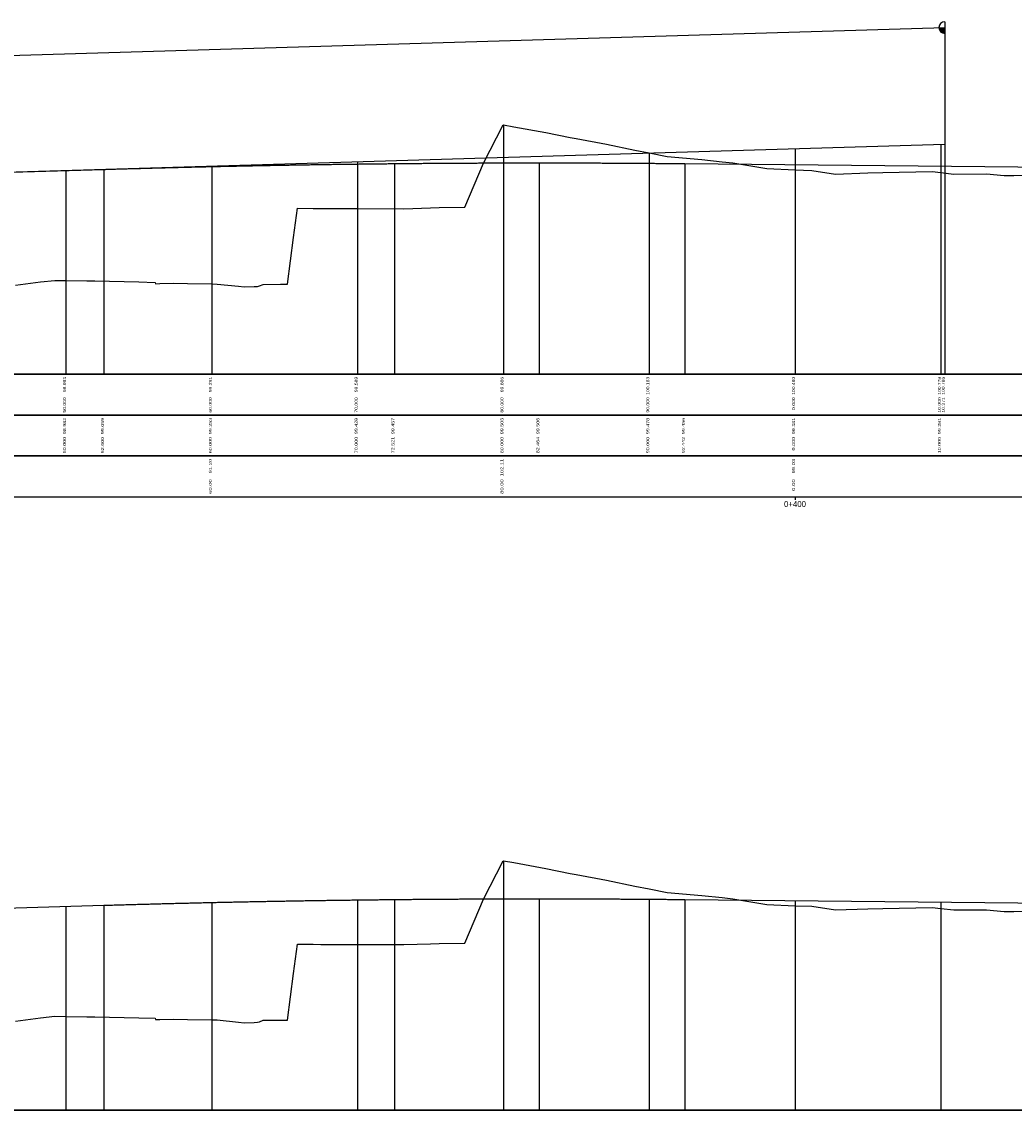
# Model space of a CAD drawing. Header units: metres. Extents: x 3458045 to 3462392, y 5482308 to 5484762.
# Tile 325 of 458: x 3460350 to 3460418, y 5484230 to 5484305. Entities that reach past the tile are written whole.
import ezdxf
from ezdxf.enums import TextEntityAlignment as Align

# ---------------------------------------------------------------- set-up
doc = ezdxf.new("R2010")
doc.units = ezdxf.units.M
doc.layers.get('0').update_dxf_attribs({"linetype": 'CONTINUOUS'})
doc.styles.add('TS001', font='Card001.shx', dxfattribs={"height": 0.2})

msp = doc.modelspace()

# ---------------------------------------------------------------- hatches: boundary and pattern name
at = {"linetype": 'Continuous'}
msp.add_hatch(color=2, dxfattribs=at).paths.add_polyline_path([(3460413.3287, 5484303.8237), (3460413.3242, 5484303.8237), (3460413.3197, 5484303.8238), (3460413.3152, 5484303.8239), (3460413.3108, 5484303.8241), (3460413.3063, 5484303.8243), (3460413.3018, 5484303.8246), (3460413.2974, 5484303.8249), (3460413.2929, 5484303.8253), (3460413.2885, 5484303.8257), (3460413.284, 5484303.8262), (3460413.2796, 5484303.8267), (3460413.2752, 5484303.8273), (3460413.2707, 5484303.8279), (3460413.2663, 5484303.8286), (3460413.2619, 5484303.8293), (3460413.2575, 5484303.8301), (3460413.2531, 5484303.8309), (3460413.2487, 5484303.8318), (3460413.2443, 5484303.8327), (3460413.24, 5484303.8337), (3460413.2356, 5484303.8347), (3460413.2313, 5484303.8358), (3460413.2269, 5484303.8369), (3460413.2226, 5484303.838), (3460413.2183, 5484303.8392), (3460413.214, 5484303.8405), (3460413.2097, 5484303.8418), (3460413.2055, 5484303.8432), (3460413.2012, 5484303.8446), (3460413.197, 5484303.846), (3460413.1928, 5484303.8475), (3460413.1886, 5484303.849), (3460413.1844, 5484303.8506), (3460413.1802, 5484303.8523), (3460413.1761, 5484303.854), (3460413.172, 5484303.8557), (3460413.1679, 5484303.8575), (3460413.1638, 5484303.8593), (3460413.1597, 5484303.8611), (3460413.1557, 5484303.8631), (3460413.1517, 5484303.865), (3460413.1477, 5484303.867), (3460413.1437, 5484303.8691), (3460413.1397, 5484303.8712), (3460413.1358, 5484303.8733), (3460413.1319, 5484303.8755), (3460413.128, 5484303.8777), (3460413.1242, 5484303.8799), (3460413.1203, 5484303.8823), (3460413.1165, 5484303.8846), (3460413.1127, 5484303.887), (3460413.109, 5484303.8894), (3460413.1053, 5484303.8919), (3460413.1016, 5484303.8944), (3460413.0979, 5484303.897), (3460413.0943, 5484303.8996), (3460413.0907, 5484303.9022), (3460413.0871, 5484303.9049), (3460413.0835, 5484303.9076), (3460413.08, 5484303.9104), (3460413.0765, 5484303.9132), (3460413.0731, 5484303.916), (3460413.0696, 5484303.9189), (3460413.0663, 5484303.9218), (3460413.0629, 5484303.9248), (3460413.0596, 5484303.9278), (3460413.0563, 5484303.9308), (3460413.053, 5484303.9339), (3460413.0498, 5484303.937), (3460413.0466, 5484303.9401), (3460413.0435, 5484303.9433), (3460413.0403, 5484303.9465), (3460413.0373, 5484303.9497), (3460413.0342, 5484303.953), (3460413.0312, 5484303.9563), (3460413.0282, 5484303.9596), (3460413.0253, 5484303.963), (3460413.0224, 5484303.9664), (3460413.0195, 5484303.9699), (3460413.0167, 5484303.9733), (3460413.0139, 5484303.9768), (3460413.0112, 5484303.9804), (3460413.0085, 5484303.9839), (3460413.0058, 5484303.9875), (3460413.0032, 5484303.9912), (3460413.0006, 5484303.9948), (3460412.9981, 5484303.9985), (3460412.9956, 5484304.0022), (3460412.9931, 5484304.0059), (3460412.9907, 5484304.0097), (3460412.9884, 5484304.0135), (3460412.986, 5484304.0173), (3460412.9837, 5484304.0212), (3460412.9815, 5484304.025), (3460412.9793, 5484304.0289), (3460412.9771, 5484304.0328), (3460412.975, 5484304.0368), (3460412.973, 5484304.0407), (3460412.9709, 5484304.0447), (3460412.969, 5484304.0487), (3460412.967, 5484304.0528), (3460412.9651, 5484304.0568), (3460412.9633, 5484304.0609), (3460412.9615, 5484304.065), (3460412.9597, 5484304.0691), (3460412.958, 5484304.0732), (3460412.9564, 5484304.0774), (3460412.9548, 5484304.0816), (3460412.9532, 5484304.0858), (3460412.9517, 5484304.09), (3460412.9502, 5484304.0942), (3460412.9488, 5484304.0984), (3460412.9474, 5484304.1027), (3460412.9461, 5484304.1069), (3460412.9448, 5484304.1112), (3460412.9436, 5484304.1155), (3460412.9424, 5484304.1198), (3460412.9412, 5484304.1242), (3460412.9402, 5484304.1285), (3460412.9391, 5484304.1329), (3460412.9381, 5484304.1372), (3460412.9372, 5484304.1416), (3460412.9363, 5484304.146), (3460412.9354, 5484304.1504), (3460412.9346, 5484304.1548), (3460412.9339, 5484304.1592), (3460412.9332, 5484304.1636), (3460412.9326, 5484304.168), (3460412.932, 5484304.1724), (3460412.9314, 5484304.1769), (3460412.9309, 5484304.1813), (3460412.9305, 5484304.1858), (3460412.9301, 5484304.1902), (3460412.9297, 5484304.1947), (3460412.9294, 5484304.1992), (3460412.9292, 5484304.2036), (3460412.929, 5484304.2081), (3460412.9288, 5484304.2118), (3460413.3287, 5484304.2237)])

# ---------------------------------------------------------------- linework, layer by layer
at = {"color": 2}
for p, q in [((3460413.3287, 5484304.6237), (3460413.3287, 5484296.2237)), ((3460238.7104, 5484299.0293), (3460413.3287, 5484304.2237)), ((3459994.0579, 5484280.4377), (3460844.0579, 5484280.4377)), ((3460844.0579, 5484280.4377), (3459994.0579, 5484280.4377)), ((3459994.0579, 5484277.6377), (3460844.0579, 5484277.6377)), ((3460844.0579, 5484277.6377), (3459994.0579, 5484277.6377)), ((3459994.0579, 5484274.8377), (3460844.0579, 5484274.8377)), ((3460844.0579, 5484274.8377), (3459994.0579, 5484274.8377)), ((3459994.0579, 5484272.0377), (3460844.0579, 5484272.0377)), ((3460403.0579, 5484272.0377), (3460403.0579, 5484271.8177)), ((3459994.0579, 5484229.9525), (3460844.0579, 5484229.9525)), ((3460844.0579, 5484229.9525), (3459994.0579, 5484229.9525))]:
    msp.add_line(p, q, dxfattribs=at)
for p, q in [((3460383.0579, 5484297.5523), (3460383.0579, 5484280.4377)), ((3460393.0579, 5484295.6207), (3460393.0579, 5484280.4377)), ((3460403.0579, 5484295.9182), (3460403.0579, 5484280.4377)), ((3460413.0579, 5484296.2157), (3460413.0579, 5484280.4377)), ((3460413.3287, 5484296.2237), (3460413.3287, 5484280.4377)), ((3460373.0579, 5484295.0258), (3460373.0579, 5484280.4377)), ((3460375.5786, 5484294.8945), (3460375.5786, 5484280.4377)), ((3460385.5214, 5484294.944), (3460385.5214, 5484280.4377)), ((3460395.4997, 5484294.8941), (3460395.4997, 5484280.4377)), ((3460353.0579, 5484294.4308), (3460353.0579, 5484280.4377)), ((3460355.6575, 5484294.4971), (3460355.6575, 5484280.4377)), ((3460363.0579, 5484294.7283), (3460363.0579, 5484280.4377)), ((3460383.0579, 5484247.067), (3460383.0579, 5484229.9525)), ((3460355.6575, 5484244.0118), (3460355.6575, 5484229.9525)), ((3460363.0579, 5484244.2059), (3460363.0579, 5484229.9525)), ((3460373.0579, 5484244.3809), (3460373.0579, 5484229.9525)), ((3460375.5786, 5484244.4092), (3460375.5786, 5484229.9525)), ((3460385.5214, 5484244.4587), (3460385.5214, 5484229.9525)), ((3460393.0579, 5484244.4302), (3460393.0579, 5484229.9525)), ((3460395.4997, 5484244.4088), (3460395.4997, 5484229.9525)), ((3460403.0579, 5484244.3332), (3460403.0579, 5484229.9525)), ((3460413.0579, 5484244.2332), (3460413.0579, 5484229.9525)), ((3460353.0579, 5484243.934), (3460353.0579, 5484229.9525))]:
    msp.add_line(p, q)
at = {"color": 39, "flags": 128}
for points in [[(3460349.606, 5484286.5575), (3460351.3031, 5484286.7727), (3460352.2985, 5484286.8819), (3460353.0579, 5484286.8717), (3460354.4897, 5484286.8525), (3460355.0464, 5484286.8455), (3460358.0579, 5484286.7731), (3460359.1772, 5484286.7458), (3460359.2049, 5484286.6567), (3460359.485, 5484286.6641), (3460360.4461, 5484286.6895), (3460361.3835, 5484286.6699), (3460363.0579, 5484286.6373), (3460363.4269, 5484286.6301), (3460364.9008, 5484286.4817), (3460365.2849, 5484286.4398), (3460365.9545, 5484286.4617), (3460366.194, 5484286.4697), (3460366.3227, 5484286.5031), (3460366.5914, 5484286.606), (3460367.7771, 5484286.6225), (3460368.0579, 5484286.625), (3460368.2437, 5484286.6267), (3460368.6652, 5484289.816), (3460368.9455, 5484291.8281), (3460370.0136, 5484291.8218), (3460370.5444, 5484291.817), (3460372.0925, 5484291.8148), (3460373.0579, 5484291.8109), (3460376.2376, 5484291.7978), (3460378.0579, 5484291.8561), (3460378.6572, 5484291.8753), (3460380.415, 5484291.8993), (3460381.6894, 5484294.9187), (3460383.0504, 5484297.5536), (3460383.0579, 5484297.5523), (3460383.7685, 5484297.427), (3460385.9707, 5484297.0238), (3460387.6486, 5484296.6873), (3460388.0579, 5484296.6097), (3460390.1258, 5484296.2173), (3460392.082, 5484295.8139), (3460393.0579, 5484295.6216), (3460394.298, 5484295.3772), (3460396.662, 5484295.1652), (3460398.0579, 5484295.0244), (3460398.7935, 5484294.9502), (3460401.1226, 5484294.5471), (3460403.0579, 5484294.4709), (3460404.2045, 5484294.4258), (3460405.8384, 5484294.1746), (3460408.0579, 5484294.252), (3460409.0764, 5484294.2875), (3460412.4762, 5484294.3481), (3460413.0579, 5484294.281), (3460413.9518, 5484294.1778), (3460416.1881, 5484294.1935), (3460417.3989, 5484294.0761), (3460418.0579, 5484294.0799), (3460419.7096, 5484294.0893)], [(3460349.606, 5484236.0722), (3460351.3031, 5484236.2874), (3460352.2985, 5484236.3966), (3460353.0579, 5484236.3865), (3460354.4897, 5484236.3672), (3460355.0464, 5484236.3603), (3460358.0579, 5484236.2878), (3460359.1772, 5484236.2605), (3460359.2049, 5484236.1714), (3460359.485, 5484236.1788), (3460360.4461, 5484236.2043), (3460361.3835, 5484236.1846), (3460363.0579, 5484236.152), (3460363.4269, 5484236.1448), (3460364.9008, 5484235.9964), (3460365.2849, 5484235.9545), (3460365.9545, 5484235.9764), (3460366.194, 5484235.9844), (3460366.3227, 5484236.0179), (3460366.5914, 5484236.1207), (3460367.7771, 5484236.1372), (3460368.0579, 5484236.1397), (3460368.2437, 5484236.1414), (3460368.6652, 5484239.3308), (3460368.9455, 5484241.3428), (3460370.0136, 5484241.3366), (3460370.5444, 5484241.3317), (3460372.0925, 5484241.3295), (3460373.0579, 5484241.3256), (3460376.2376, 5484241.3125), (3460378.0579, 5484241.3708), (3460378.6572, 5484241.3901), (3460380.415, 5484241.4141), (3460381.6894, 5484244.4335), (3460383.0504, 5484247.0683), (3460383.0579, 5484247.067), (3460383.7685, 5484246.9417), (3460385.9707, 5484246.5385), (3460387.6486, 5484246.2021), (3460388.0579, 5484246.1244), (3460390.1258, 5484245.732), (3460392.082, 5484245.3286), (3460393.0579, 5484245.1363), (3460394.298, 5484244.8919), (3460396.662, 5484244.6799), (3460398.0579, 5484244.5391), (3460398.7935, 5484244.4649), (3460401.1226, 5484244.0618), (3460403.0579, 5484243.9856), (3460404.2045, 5484243.9405), (3460405.8384, 5484243.6893), (3460408.0579, 5484243.7667), (3460409.0764, 5484243.8022), (3460412.4762, 5484243.8628), (3460413.0579, 5484243.7957), (3460413.9518, 5484243.6925), (3460416.1881, 5484243.7082), (3460417.3989, 5484243.5909), (3460418.0579, 5484243.5946), (3460419.7096, 5484243.604)]]:
    msp.add_lwpolyline(points, dxfattribs=at)
at = {"color": 80, "flags": 128}
msp.add_lwpolyline([(3460263.6796, 5484291.7721), (3460413.3287, 5484296.2237)], dxfattribs=at)
at = {"color": 18, "true_color": 0x000000, "flags": 128}
msp.add_lwpolyline([(3460339.7757, 5484294.0218), (3460355.6575, 5484294.4971), (3460355.7575, 5484294.5001), (3460355.8575, 5484294.5031), (3460355.9575, 5484294.506), (3460356.0575, 5484294.509), (3460356.1575, 5484294.5119), (3460356.2575, 5484294.5149), (3460356.3575, 5484294.5178), (3460356.4575, 5484294.5207), (3460356.5575, 5484294.5236), (3460356.6575, 5484294.5265), (3460356.7575, 5484294.5294), (3460356.8575, 5484294.5323), (3460356.9575, 5484294.5352), (3460357.0575, 5484294.538), (3460357.1575, 5484294.5409), (3460357.2575, 5484294.5437), (3460357.3575, 5484294.5465), (3460357.4575, 5484294.5493), (3460357.5575, 5484294.5522), (3460357.6575, 5484294.5549), (3460357.7575, 5484294.5577), (3460357.8575, 5484294.5605), (3460357.9575, 5484294.5633), (3460358.0575, 5484294.566), (3460358.1575, 5484294.5688), (3460358.2575, 5484294.5715), (3460358.3575, 5484294.5743), (3460358.4575, 5484294.577), (3460358.5575, 5484294.5797), (3460358.6575, 5484294.5824), (3460358.7575, 5484294.5851), (3460358.8575, 5484294.5877), (3460358.9575, 5484294.5904), (3460359.0575, 5484294.5931), (3460359.1575, 5484294.5957), (3460359.2575, 5484294.5983), (3460359.3575, 5484294.601), (3460359.4575, 5484294.6036), (3460359.5575, 5484294.6062), (3460359.6575, 5484294.6088), (3460359.7575, 5484294.6114), (3460359.8575, 5484294.614), (3460359.9575, 5484294.6165), (3460360.0575, 5484294.6191), (3460360.1575, 5484294.6216), (3460360.2575, 5484294.6242), (3460360.3575, 5484294.6267), (3460360.4575, 5484294.6292), (3460360.5575, 5484294.6317), (3460360.6575, 5484294.6342), (3460360.7575, 5484294.6367), (3460360.8575, 5484294.6392), (3460360.9575, 5484294.6416), (3460361.0575, 5484294.6441), (3460361.1575, 5484294.6465), (3460361.2575, 5484294.649), (3460361.3575, 5484294.6514), (3460361.4575, 5484294.6538), (3460361.5575, 5484294.6562), (3460361.6575, 5484294.6586), (3460361.7575, 5484294.661), (3460361.8575, 5484294.6634), (3460361.9575, 5484294.6658), (3460362.0575, 5484294.6681), (3460362.1575, 5484294.6705), (3460362.2575, 5484294.6728), (3460362.3575, 5484294.6751), (3460362.4575, 5484294.6774), (3460362.5575, 5484294.6797), (3460362.6575, 5484294.682), (3460362.7575, 5484294.6843), (3460362.8575, 5484294.6866), (3460362.9575, 5484294.6889), (3460363.0575, 5484294.6911), (3460363.1575, 5484294.6934), (3460363.2575, 5484294.6956), (3460363.3575, 5484294.6978), (3460363.4575, 5484294.7001), (3460363.5575, 5484294.7023), (3460363.6575, 5484294.7045), (3460363.7575, 5484294.7066), (3460363.8575, 5484294.7088), (3460363.9575, 5484294.711), (3460364.0575, 5484294.7131), (3460364.1575, 5484294.7153), (3460364.2575, 5484294.7174), (3460364.3575, 5484294.7195), (3460364.4575, 5484294.7217), (3460364.5575, 5484294.7238), (3460364.6575, 5484294.7259), (3460364.7575, 5484294.728), (3460364.8575, 5484294.73), (3460364.9575, 5484294.7321), (3460365.0575, 5484294.7342), (3460365.1575, 5484294.7362), (3460365.2575, 5484294.7382), (3460365.3575, 5484294.7403), (3460365.4575, 5484294.7423), (3460365.5575, 5484294.7443), (3460365.6575, 5484294.7463), (3460365.7575, 5484294.7483), (3460365.8575, 5484294.7502), (3460365.9575, 5484294.7522), (3460366.0575, 5484294.7542), (3460366.1575, 5484294.7561), (3460366.2575, 5484294.758), (3460366.3575, 5484294.76), (3460366.4575, 5484294.7619), (3460366.5575, 5484294.7638), (3460366.6575, 5484294.7657), (3460366.7575, 5484294.7676), (3460366.8575, 5484294.7694), (3460366.9575, 5484294.7713), (3460367.0575, 5484294.7732), (3460367.1575, 5484294.775), (3460367.2575, 5484294.7768), (3460367.3575, 5484294.7787), (3460367.4575, 5484294.7805), (3460367.5575, 5484294.7823), (3460367.6575, 5484294.7841), (3460367.7575, 5484294.7859), (3460367.8575, 5484294.7876), (3460367.9575, 5484294.7894), (3460368.0575, 5484294.7912), (3460368.1575, 5484294.7929), (3460368.2575, 5484294.7946), (3460368.3575, 5484294.7964), (3460368.4575, 5484294.7981), (3460368.5575, 5484294.7998), (3460368.6575, 5484294.8015), (3460368.7575, 5484294.8032), (3460368.8575, 5484294.8048), (3460368.9575, 5484294.8065), (3460369.0575, 5484294.8082), (3460369.1575, 5484294.8098), (3460369.2575, 5484294.8114), (3460369.3575, 5484294.8131), (3460369.4575, 5484294.8147), (3460369.5575, 5484294.8163), (3460369.6575, 5484294.8179), (3460369.7575, 5484294.8195), (3460369.8575, 5484294.821), (3460369.9575, 5484294.8226), (3460370.0575, 5484294.8242), (3460370.1575, 5484294.8257), (3460370.2575, 5484294.8272), (3460370.3575, 5484294.8288), (3460370.4575, 5484294.8303), (3460370.5575, 5484294.8318), (3460370.6575, 5484294.8333), (3460370.7575, 5484294.8348), (3460370.8575, 5484294.8362), (3460370.9575, 5484294.8377), (3460371.0575, 5484294.8392), (3460371.1575, 5484294.8406), (3460371.2575, 5484294.842), (3460371.3575, 5484294.8435), (3460371.4575, 5484294.8449), (3460371.5575, 5484294.8463), (3460371.6575, 5484294.8477), (3460371.7575, 5484294.8491), (3460371.8575, 5484294.8504), (3460371.9575, 5484294.8518), (3460372.0575, 5484294.8532), (3460372.1575, 5484294.8545), (3460372.2575, 5484294.8558), (3460372.3575, 5484294.8572), (3460372.4575, 5484294.8585), (3460372.5575, 5484294.8598), (3460372.6575, 5484294.8611), (3460372.7575, 5484294.8624), (3460372.8575, 5484294.8636), (3460372.9575, 5484294.8649), (3460373.0575, 5484294.8661), (3460373.1575, 5484294.8674), (3460373.2575, 5484294.8686), (3460373.3575, 5484294.8699), (3460373.4575, 5484294.8711), (3460373.5575, 5484294.8723), (3460373.6575, 5484294.8735), (3460373.7575, 5484294.8746), (3460373.8575, 5484294.8758), (3460373.9575, 5484294.877), (3460374.0575, 5484294.8781), (3460374.1575, 5484294.8793), (3460374.2575, 5484294.8804), (3460374.3575, 5484294.8815), (3460374.4575, 5484294.8827), (3460374.5575, 5484294.8838), (3460374.6575, 5484294.8849), (3460374.7575, 5484294.8859), (3460374.8575, 5484294.887), (3460374.9575, 5484294.8881), (3460375.0575, 5484294.8891), (3460375.1575, 5484294.8902), (3460375.2575, 5484294.8912), (3460375.3575, 5484294.8922), (3460375.4575, 5484294.8932), (3460375.5575, 5484294.8942), (3460375.6575, 5484294.8952), (3460375.7575, 5484294.8962), (3460375.8575, 5484294.8972), (3460375.9575, 5484294.8982), (3460376.0575, 5484294.8991), (3460376.1575, 5484294.9001), (3460376.2575, 5484294.901), (3460376.3575, 5484294.9019), (3460376.4575, 5484294.9028), (3460376.5575, 5484294.9037), (3460376.6575, 5484294.9046), (3460376.7575, 5484294.9055), (3460376.8575, 5484294.9064), (3460376.9575, 5484294.9072), (3460377.0575, 5484294.9081), (3460377.1575, 5484294.9089), (3460377.2575, 5484294.9098), (3460377.3575, 5484294.9106), (3460377.4575, 5484294.9114), (3460377.5575, 5484294.9122), (3460377.6575, 5484294.913), (3460377.7575, 5484294.9138), (3460377.8575, 5484294.9146), (3460377.9575, 5484294.9153), (3460378.0575, 5484294.9161), (3460378.1575, 5484294.9168), (3460378.2575, 5484294.9176), (3460378.3575, 5484294.9183), (3460378.4575, 5484294.919), (3460378.5575, 5484294.9197), (3460378.6575, 5484294.9204), (3460378.7575, 5484294.9211), (3460378.8575, 5484294.9217), (3460378.9575, 5484294.9224), (3460379.0575, 5484294.9231), (3460379.1575, 5484294.9237), (3460379.2575, 5484294.9243), (3460379.3575, 5484294.925), (3460379.4575, 5484294.9256), (3460379.5575, 5484294.9262), (3460379.6575, 5484294.9268), (3460379.7575, 5484294.9273), (3460379.8575, 5484294.9279), (3460379.9575, 5484294.9285), (3460380.0575, 5484294.929), (3460380.1575, 5484294.9296), (3460380.2575, 5484294.9301), (3460380.3575, 5484294.9306), (3460380.4575, 5484294.9311), (3460380.5575, 5484294.9316), (3460380.6575, 5484294.9321), (3460380.7575, 5484294.9326), (3460380.8575, 5484294.9331), (3460380.9575, 5484294.9336), (3460381.0575, 5484294.934), (3460381.1575, 5484294.9344), (3460381.2575, 5484294.9349), (3460381.3575, 5484294.9353), (3460381.4575, 5484294.9357), (3460381.5575, 5484294.9361), (3460381.6575, 5484294.9365), (3460381.7575, 5484294.9369), (3460381.8575, 5484294.9373), (3460381.9575, 5484294.9376), (3460382.0575, 5484294.938), (3460382.1575, 5484294.9383), (3460382.2575, 5484294.9387), (3460382.3575, 5484294.939), (3460382.4575, 5484294.9393), (3460382.5575, 5484294.9396), (3460382.6575, 5484294.9399), (3460382.7575, 5484294.9402), (3460382.8575, 5484294.9404), (3460382.9575, 5484294.9407), (3460383.0575, 5484294.9409), (3460383.1575, 5484294.9412), (3460383.2575, 5484294.9414), (3460383.3575, 5484294.9416), (3460383.4575, 5484294.9419), (3460383.5575, 5484294.9421), (3460383.6575, 5484294.9423), (3460383.7575, 5484294.9424), (3460383.8575, 5484294.9426), (3460383.9575, 5484294.9428), (3460384.0575, 5484294.9429), (3460384.1575, 5484294.9431), (3460384.2575, 5484294.9432), (3460384.3575, 5484294.9433), (3460384.4575, 5484294.9434), (3460384.5575, 5484294.9435), (3460384.6575, 5484294.9436), (3460384.7575, 5484294.9437), (3460384.8575, 5484294.9438), (3460384.9575, 5484294.9438), (3460385.0575, 5484294.9439), (3460385.1575, 5484294.9439), (3460385.2575, 5484294.944), (3460385.3575, 5484294.944), (3460385.4575, 5484294.944), (3460385.5214, 5484294.944), (3460385.6214, 5484294.944), (3460385.7214, 5484294.944), (3460385.8214, 5484294.9439), (3460385.9214, 5484294.9439), (3460386.0214, 5484294.9439), (3460386.1214, 5484294.9438), (3460386.2214, 5484294.9437), (3460386.3214, 5484294.9437), (3460386.4214, 5484294.9436), (3460386.5214, 5484294.9435), (3460386.6214, 5484294.9434), (3460386.7214, 5484294.9433), (3460386.8214, 5484294.9431), (3460386.9214, 5484294.943), (3460387.0214, 5484294.9429), (3460387.1214, 5484294.9427), (3460387.2214, 5484294.9425), (3460387.3214, 5484294.9424), (3460387.4214, 5484294.9422), (3460387.5214, 5484294.942), (3460387.6214, 5484294.9418), (3460387.7214, 5484294.9416), (3460387.8214, 5484294.9413), (3460387.9214, 5484294.9411), (3460388.0214, 5484294.9409), (3460388.1214, 5484294.9406), (3460388.2214, 5484294.9403), (3460388.3214, 5484294.9401), (3460388.4214, 5484294.9398), (3460388.5214, 5484294.9395), (3460388.6214, 5484294.9392), (3460388.7214, 5484294.9389), (3460388.8214, 5484294.9385), (3460388.9214, 5484294.9382), (3460389.0214, 5484294.9379), (3460389.1214, 5484294.9375), (3460389.2214, 5484294.9371), (3460389.3214, 5484294.9368), (3460389.4214, 5484294.9364), (3460389.5214, 5484294.936), (3460389.6214, 5484294.9356), (3460389.7214, 5484294.9352), (3460389.8214, 5484294.9347), (3460389.9214, 5484294.9343), (3460390.0214, 5484294.9338), (3460390.1214, 5484294.9334), (3460390.2214, 5484294.9329), (3460390.3214, 5484294.9324), (3460390.4214, 5484294.932), (3460390.5214, 5484294.9315), (3460390.6214, 5484294.931), (3460390.7214, 5484294.9304), (3460390.8214, 5484294.9299), (3460390.9214, 5484294.9294), (3460391.0214, 5484294.9288), (3460391.1214, 5484294.9283), (3460391.2214, 5484294.9277), (3460391.3214, 5484294.9271), (3460391.4214, 5484294.9265), (3460391.5214, 5484294.926), (3460391.6214, 5484294.9253), (3460391.7214, 5484294.9247), (3460391.8214, 5484294.9241), (3460391.9214, 5484294.9235), (3460392.0214, 5484294.9228), (3460392.1214, 5484294.9222), (3460392.2214, 5484294.9215), (3460392.3214, 5484294.9208), (3460392.4214, 5484294.9201), (3460392.5214, 5484294.9194), (3460392.6214, 5484294.9187), (3460392.7214, 5484294.918), (3460392.8214, 5484294.9173), (3460392.9214, 5484294.9166), (3460393.0214, 5484294.9158), (3460393.1214, 5484294.915), (3460393.2214, 5484294.9143), (3460393.3214, 5484294.9135), (3460393.4214, 5484294.9127), (3460393.5214, 5484294.9119), (3460393.6214, 5484294.9111), (3460393.7214, 5484294.9103), (3460393.8214, 5484294.9095), (3460393.9214, 5484294.9086), (3460394.0214, 5484294.9078), (3460394.1214, 5484294.9069), (3460394.2214, 5484294.9061), (3460394.3214, 5484294.9052), (3460394.4214, 5484294.9043), (3460394.5214, 5484294.9034), (3460394.6214, 5484294.9025), (3460394.7214, 5484294.9016), (3460394.8214, 5484294.9007), (3460394.9214, 5484294.8997), (3460395.0214, 5484294.8988), (3460395.1214, 5484294.8978), (3460395.2214, 5484294.8968), (3460395.3214, 5484294.8959), (3460395.4214, 5484294.8949), (3460395.4997, 5484294.8941), (3460484.607, 5484294.003)], dxfattribs=at)
at = {"color": 1, "flags": 128}
msp.add_lwpolyline([(3460339.7757, 5484243.5365), (3460355.6575, 5484244.0118), (3460355.7575, 5484244.0148), (3460355.8575, 5484244.0178), (3460355.9575, 5484244.0207), (3460356.0575, 5484244.0237), (3460356.1575, 5484244.0267), (3460356.2575, 5484244.0296), (3460356.3575, 5484244.0325), (3460356.4575, 5484244.0354), (3460356.5575, 5484244.0383), (3460356.6575, 5484244.0412), (3460356.7575, 5484244.0441), (3460356.8575, 5484244.047), (3460356.9575, 5484244.0499), (3460357.0575, 5484244.0527), (3460357.1575, 5484244.0556), (3460357.2575, 5484244.0584), (3460357.3575, 5484244.0612), (3460357.4575, 5484244.0641), (3460357.5575, 5484244.0669), (3460357.6575, 5484244.0697), (3460357.7575, 5484244.0725), (3460357.8575, 5484244.0752), (3460357.9575, 5484244.078), (3460358.0575, 5484244.0808), (3460358.1575, 5484244.0835), (3460358.2575, 5484244.0862), (3460358.3575, 5484244.089), (3460358.4575, 5484244.0917), (3460358.5575, 5484244.0944), (3460358.6575, 5484244.0971), (3460358.7575, 5484244.0998), (3460358.8575, 5484244.1025), (3460358.9575, 5484244.1051), (3460359.0575, 5484244.1078), (3460359.1575, 5484244.1104), (3460359.2575, 5484244.1131), (3460359.3575, 5484244.1157), (3460359.4575, 5484244.1183), (3460359.5575, 5484244.1209), (3460359.6575, 5484244.1235), (3460359.7575, 5484244.1261), (3460359.8575, 5484244.1287), (3460359.9575, 5484244.1312), (3460360.0575, 5484244.1338), (3460360.1575, 5484244.1363), (3460360.2575, 5484244.1389), (3460360.3575, 5484244.1414), (3460360.4575, 5484244.1439), (3460360.5575, 5484244.1464), (3460360.6575, 5484244.1489), (3460360.7575, 5484244.1514), (3460360.8575, 5484244.1539), (3460360.9575, 5484244.1564), (3460361.0575, 5484244.1588), (3460361.1575, 5484244.1613), (3460361.2575, 5484244.1637), (3460361.3575, 5484244.1661), (3460361.4575, 5484244.1685), (3460361.5575, 5484244.1709), (3460361.6575, 5484244.1733), (3460361.7575, 5484244.1757), (3460361.8575, 5484244.1781), (3460361.9575, 5484244.1805), (3460362.0575, 5484244.1828), (3460362.1575, 5484244.1852), (3460362.2575, 5484244.1875), (3460362.3575, 5484244.1898), (3460362.4575, 5484244.1922), (3460362.5575, 5484244.1945), (3460362.6575, 5484244.1968), (3460362.7575, 5484244.199), (3460362.8575, 5484244.2013), (3460362.9575, 5484244.2036), (3460363.0575, 5484244.2058), (3460363.1575, 5484244.2081), (3460363.2575, 5484244.2103), (3460363.3575, 5484244.2126), (3460363.4575, 5484244.2148), (3460363.5575, 5484244.217), (3460363.6575, 5484244.2192), (3460363.7575, 5484244.2214), (3460363.8575, 5484244.2235), (3460363.9575, 5484244.2257), (3460364.0575, 5484244.2279), (3460364.1575, 5484244.23), (3460364.2575, 5484244.2321), (3460364.3575, 5484244.2343), (3460364.4575, 5484244.2364), (3460364.5575, 5484244.2385), (3460364.6575, 5484244.2406), (3460364.7575, 5484244.2427), (3460364.8575, 5484244.2447), (3460364.9575, 5484244.2468), (3460365.0575, 5484244.2489), (3460365.1575, 5484244.2509), (3460365.2575, 5484244.2529), (3460365.3575, 5484244.255), (3460365.4575, 5484244.257), (3460365.5575, 5484244.259), (3460365.6575, 5484244.261), (3460365.7575, 5484244.263), (3460365.8575, 5484244.265), (3460365.9575, 5484244.2669), (3460366.0575, 5484244.2689), (3460366.1575, 5484244.2708), (3460366.2575, 5484244.2728), (3460366.3575, 5484244.2747), (3460366.4575, 5484244.2766), (3460366.5575, 5484244.2785), (3460366.6575, 5484244.2804), (3460366.7575, 5484244.2823), (3460366.8575, 5484244.2842), (3460366.9575, 5484244.286), (3460367.0575, 5484244.2879), (3460367.1575, 5484244.2897), (3460367.2575, 5484244.2916), (3460367.3575, 5484244.2934), (3460367.4575, 5484244.2952), (3460367.5575, 5484244.297), (3460367.6575, 5484244.2988), (3460367.7575, 5484244.3006), (3460367.8575, 5484244.3024), (3460367.9575, 5484244.3041), (3460368.0575, 5484244.3059), (3460368.1575, 5484244.3076), (3460368.2575, 5484244.3094), (3460368.3575, 5484244.3111), (3460368.4575, 5484244.3128), (3460368.5575, 5484244.3145), (3460368.6575, 5484244.3162), (3460368.7575, 5484244.3179), (3460368.8575, 5484244.3196), (3460368.9575, 5484244.3212), (3460369.0575, 5484244.3229), (3460369.1575, 5484244.3245), (3460369.2575, 5484244.3262), (3460369.3575, 5484244.3278), (3460369.4575, 5484244.3294), (3460369.5575, 5484244.331), (3460369.6575, 5484244.3326), (3460369.7575, 5484244.3342), (3460369.8575, 5484244.3358), (3460369.9575, 5484244.3373), (3460370.0575, 5484244.3389), (3460370.1575, 5484244.3404), (3460370.2575, 5484244.342), (3460370.3575, 5484244.3435), (3460370.4575, 5484244.345), (3460370.5575, 5484244.3465), (3460370.6575, 5484244.348), (3460370.7575, 5484244.3495), (3460370.8575, 5484244.351), (3460370.9575, 5484244.3524), (3460371.0575, 5484244.3539), (3460371.1575, 5484244.3553), (3460371.2575, 5484244.3568), (3460371.3575, 5484244.3582), (3460371.4575, 5484244.3596), (3460371.5575, 5484244.361), (3460371.6575, 5484244.3624), (3460371.7575, 5484244.3638), (3460371.8575, 5484244.3652), (3460371.9575, 5484244.3665), (3460372.0575, 5484244.3679), (3460372.1575, 5484244.3692), (3460372.2575, 5484244.3706), (3460372.3575, 5484244.3719), (3460372.4575, 5484244.3732), (3460372.5575, 5484244.3745), (3460372.6575, 5484244.3758), (3460372.7575, 5484244.3771), (3460372.8575, 5484244.3783), (3460372.9575, 5484244.3796), (3460373.0575, 5484244.3809), (3460373.1575, 5484244.3821), (3460373.2575, 5484244.3833), (3460373.3575, 5484244.3846), (3460373.4575, 5484244.3858), (3460373.5575, 5484244.387), (3460373.6575, 5484244.3882), (3460373.7575, 5484244.3894), (3460373.8575, 5484244.3905), (3460373.9575, 5484244.3917), (3460374.0575, 5484244.3929), (3460374.1575, 5484244.394), (3460374.2575, 5484244.3951), (3460374.3575, 5484244.3963), (3460374.4575, 5484244.3974), (3460374.5575, 5484244.3985), (3460374.6575, 5484244.3996), (3460374.7575, 5484244.4007), (3460374.8575, 5484244.4017), (3460374.9575, 5484244.4028), (3460375.0575, 5484244.4038), (3460375.1575, 5484244.4049), (3460375.2575, 5484244.4059), (3460375.3575, 5484244.4069), (3460375.4575, 5484244.408), (3460375.5575, 5484244.409), (3460375.6575, 5484244.41), (3460375.7575, 5484244.4109), (3460375.8575, 5484244.4119), (3460375.9575, 5484244.4129), (3460376.0575, 5484244.4138), (3460376.1575, 5484244.4148), (3460376.2575, 5484244.4157), (3460376.3575, 5484244.4166), (3460376.4575, 5484244.4175), (3460376.5575, 5484244.4184), (3460376.6575, 5484244.4193), (3460376.7575, 5484244.4202), (3460376.8575, 5484244.4211), (3460376.9575, 5484244.422), (3460377.0575, 5484244.4228), (3460377.1575, 5484244.4237), (3460377.2575, 5484244.4245), (3460377.3575, 5484244.4253), (3460377.4575, 5484244.4261), (3460377.5575, 5484244.4269), (3460377.6575, 5484244.4277), (3460377.7575, 5484244.4285), (3460377.8575, 5484244.4293), (3460377.9575, 5484244.43), (3460378.0575, 5484244.4308), (3460378.1575, 5484244.4315), (3460378.2575, 5484244.4323), (3460378.3575, 5484244.433), (3460378.4575, 5484244.4337), (3460378.5575, 5484244.4344), (3460378.6575, 5484244.4351), (3460378.7575, 5484244.4358), (3460378.8575, 5484244.4365), (3460378.9575, 5484244.4371), (3460379.0575, 5484244.4378), (3460379.1575, 5484244.4384), (3460379.2575, 5484244.439), (3460379.3575, 5484244.4397), (3460379.4575, 5484244.4403), (3460379.5575, 5484244.4409), (3460379.6575, 5484244.4415), (3460379.7575, 5484244.4421), (3460379.8575, 5484244.4426), (3460379.9575, 5484244.4432), (3460380.0575, 5484244.4437), (3460380.1575, 5484244.4443), (3460380.2575, 5484244.4448), (3460380.3575, 5484244.4453), (3460380.4575, 5484244.4459), (3460380.5575, 5484244.4464), (3460380.6575, 5484244.4469), (3460380.7575, 5484244.4473), (3460380.8575, 5484244.4478), (3460380.9575, 5484244.4483), (3460381.0575, 5484244.4487), (3460381.1575, 5484244.4492), (3460381.2575, 5484244.4496), (3460381.3575, 5484244.45), (3460381.4575, 5484244.4504), (3460381.5575, 5484244.4508), (3460381.6575, 5484244.4512), (3460381.7575, 5484244.4516), (3460381.8575, 5484244.452), (3460381.9575, 5484244.4523), (3460382.0575, 5484244.4527), (3460382.1575, 5484244.453), (3460382.2575, 5484244.4534), (3460382.3575, 5484244.4537), (3460382.4575, 5484244.454), (3460382.5575, 5484244.4543), (3460382.6575, 5484244.4546), (3460382.7575, 5484244.4549), (3460382.8575, 5484244.4552), (3460382.9575, 5484244.4554), (3460383.0575, 5484244.4557), (3460383.1575, 5484244.4559), (3460383.2575, 5484244.4561), (3460383.3575, 5484244.4564), (3460383.4575, 5484244.4566), (3460383.5575, 5484244.4568), (3460383.6575, 5484244.457), (3460383.7575, 5484244.4571), (3460383.8575, 5484244.4573), (3460383.9575, 5484244.4575), (3460384.0575, 5484244.4576), (3460384.1575, 5484244.4578), (3460384.2575, 5484244.4579), (3460384.3575, 5484244.458), (3460384.4575, 5484244.4581), (3460384.5575, 5484244.4582), (3460384.6575, 5484244.4583), (3460384.7575, 5484244.4584), (3460384.8575, 5484244.4585), (3460384.9575, 5484244.4585), (3460385.0575, 5484244.4586), (3460385.1575, 5484244.4586), (3460385.2575, 5484244.4587), (3460385.3575, 5484244.4587), (3460385.4575, 5484244.4587), (3460385.5214, 5484244.4587), (3460385.6214, 5484244.4587), (3460385.7214, 5484244.4587), (3460385.8214, 5484244.4587), (3460385.9214, 5484244.4586), (3460386.0214, 5484244.4586), (3460386.1214, 5484244.4585), (3460386.2214, 5484244.4585), (3460386.3214, 5484244.4584), (3460386.4214, 5484244.4583), (3460386.5214, 5484244.4582), (3460386.6214, 5484244.4581), (3460386.7214, 5484244.458), (3460386.8214, 5484244.4579), (3460386.9214, 5484244.4577), (3460387.0214, 5484244.4576), (3460387.1214, 5484244.4574), (3460387.2214, 5484244.4573), (3460387.3214, 5484244.4571), (3460387.4214, 5484244.4569), (3460387.5214, 5484244.4567), (3460387.6214, 5484244.4565), (3460387.7214, 5484244.4563), (3460387.8214, 5484244.4561), (3460387.9214, 5484244.4558), (3460388.0214, 5484244.4556), (3460388.1214, 5484244.4553), (3460388.2214, 5484244.4551), (3460388.3214, 5484244.4548), (3460388.4214, 5484244.4545), (3460388.5214, 5484244.4542), (3460388.6214, 5484244.4539), (3460388.7214, 5484244.4536), (3460388.8214, 5484244.4533), (3460388.9214, 5484244.4529), (3460389.0214, 5484244.4526), (3460389.1214, 5484244.4522), (3460389.2214, 5484244.4518), (3460389.3214, 5484244.4515), (3460389.4214, 5484244.4511), (3460389.5214, 5484244.4507), (3460389.6214, 5484244.4503), (3460389.7214, 5484244.4499), (3460389.8214, 5484244.4494), (3460389.9214, 5484244.449), (3460390.0214, 5484244.4486), (3460390.1214, 5484244.4481), (3460390.2214, 5484244.4476), (3460390.3214, 5484244.4472), (3460390.4214, 5484244.4467), (3460390.5214, 5484244.4462), (3460390.6214, 5484244.4457), (3460390.7214, 5484244.4452), (3460390.8214, 5484244.4446), (3460390.9214, 5484244.4441), (3460391.0214, 5484244.4435), (3460391.1214, 5484244.443), (3460391.2214, 5484244.4424), (3460391.3214, 5484244.4419), (3460391.4214, 5484244.4413), (3460391.5214, 5484244.4407), (3460391.6214, 5484244.4401), (3460391.7214, 5484244.4394), (3460391.8214, 5484244.4388), (3460391.9214, 5484244.4382), (3460392.0214, 5484244.4375), (3460392.1214, 5484244.4369), (3460392.2214, 5484244.4362), (3460392.3214, 5484244.4355), (3460392.4214, 5484244.4349), (3460392.5214, 5484244.4342), (3460392.6214, 5484244.4334), (3460392.7214, 5484244.4327), (3460392.8214, 5484244.432), (3460392.9214, 5484244.4313), (3460393.0214, 5484244.4305), (3460393.1214, 5484244.4298), (3460393.2214, 5484244.429), (3460393.3214, 5484244.4282), (3460393.4214, 5484244.4274), (3460393.5214, 5484244.4266), (3460393.6214, 5484244.4258), (3460393.7214, 5484244.425), (3460393.8214, 5484244.4242), (3460393.9214, 5484244.4234), (3460394.0214, 5484244.4225), (3460394.1214, 5484244.4216), (3460394.2214, 5484244.4208), (3460394.3214, 5484244.4199), (3460394.4214, 5484244.419), (3460394.5214, 5484244.4181), (3460394.6214, 5484244.4172), (3460394.7214, 5484244.4163), (3460394.8214, 5484244.4154), (3460394.9214, 5484244.4144), (3460395.0214, 5484244.4135), (3460395.1214, 5484244.4125), (3460395.2214, 5484244.4116), (3460395.3214, 5484244.4106), (3460395.4214, 5484244.4096), (3460395.4997, 5484244.4088), (3460484.607, 5484243.5177)], dxfattribs=at)
at = {"color": 2}
msp.add_arc((3460413.3287, 5484304.2237), 0.4, 90, 270, dxfattribs=at)

# ---------------------------------------------------------------- texts
at = {"style": 'TS001'}
for s, width, p, p2 in [('98.993', 1.713389, (3460353.0579, 5484279.2127), (3460353.0579, 5484280.2627)), ('99.291', 1.780435, (3460363.0579, 5484279.2127), (3460363.0579, 5484280.2627)), ('99.588', 1.678279, (3460373.0579, 5484279.2127), (3460373.0579, 5484280.2627)), ('99.886', 1.692149, (3460383.0579, 5484279.2127), (3460383.0579, 5484280.2627)), ('100.183', 1.762915, (3460393.0579, 5484279.0377), (3460393.0579, 5484280.2627)), ('100.480', 1.608586, (3460403.0579, 5484279.0377), (3460403.0579, 5484280.2627)), ('100.778', 1.561274, (3460413.0579, 5484279.0377), (3460413.0579, 5484280.2627)), ('100.786', 1.61402, (3460413.3287, 5484279.0377), (3460413.3287, 5484280.2627)), ('50.000', 1.551136, (3460353.0579, 5484277.8127), (3460353.0579, 5484278.8627)), ('60.000', 1.562977, (3460363.0579, 5484277.8127), (3460363.0579, 5484278.8627)), ('70.000', 1.505515, (3460373.0579, 5484277.8127), (3460373.0579, 5484278.8627)), ('80.000', 1.562977, (3460383.0579, 5484277.8127), (3460383.0579, 5484278.8627)), ('90.000', 1.575, (3460393.0579, 5484277.8127), (3460393.0579, 5484278.8627)), ('0.000', 1.579861, (3460403.0579, 5484277.9877), (3460403.0579, 5484278.8627)), ('10.000', 1.65121, (3460413.0579, 5484277.8127), (3460413.0579, 5484278.8627)), ('10.271', 1.735169, (3460413.3287, 5484277.8127), (3460413.3287, 5484278.8627)), ('98.982', 1.790164, (3460353.0579, 5484276.3311), (3460353.0579, 5484277.4511)), ('99.059', 1.768421, (3460355.6575, 5484276.3311), (3460355.6575, 5484277.4511)), ('99.253', 1.77561, (3460363.0579, 5484276.3311), (3460363.0579, 5484277.4511)), ('99.428', 1.733333, (3460373.0579, 5484276.3311), (3460373.0579, 5484277.4511)), ('99.457', 1.660836, (3460375.5786, 5484276.3311), (3460375.5786, 5484277.4511)), ('99.503', 1.768421, (3460383.0579, 5484276.3311), (3460383.0579, 5484277.4511)), ('99.506', 1.76129, (3460385.5214, 5484276.3311), (3460385.5214, 5484277.4511)), ('99.478', 1.686486, (3460393.0579, 5484276.3311), (3460393.0579, 5484277.4511)), ('99.456', 1.740239, (3460395.4997, 5484276.3311), (3460395.4997, 5484277.4511)), ('99.381', 1.924229, (3460403.0579, 5484276.3311), (3460403.0579, 5484277.4511)), ('99.281', 1.882759, (3460413.0579, 5484276.3311), (3460413.0579, 5484277.4511)), ('50.000', 1.654545, (3460353.0579, 5484275.0244), (3460353.0579, 5484276.1444)), ('52.600', 1.686486, (3460355.6575, 5484275.0244), (3460355.6575, 5484276.1444)), ('60.000', 1.667176, (3460363.0579, 5484275.0244), (3460363.0579, 5484276.1444)), ('70.000', 1.605882, (3460373.0579, 5484275.0244), (3460373.0579, 5484276.1444)), ('72.521', 1.740239, (3460375.5786, 5484275.0244), (3460375.5786, 5484276.1444)), ('80.000', 1.667176, (3460383.0579, 5484275.0244), (3460383.0579, 5484276.1444)), ('82.464', 1.660836, (3460385.5214, 5484275.0244), (3460385.5214, 5484276.1444)), ('90.000', 1.68, (3460393.0579, 5484275.0244), (3460393.0579, 5484276.1444)), ('92.442', 1.660836, (3460395.4997, 5484275.0244), (3460395.4997, 5484276.1444)), ('0.000', 1.685185, (3460403.0579, 5484275.2111), (3460403.0579, 5484276.1444)), ('10.000', 1.76129, (3460413.0579, 5484275.0244), (3460413.0579, 5484276.1444)), ('91.20', 2.041885, (3460363.0579, 5484273.6377), (3460363.0579, 5484274.6377)), ('102.11', 2.207547, (3460383.0579, 5484273.4377), (3460383.0579, 5484274.6377)), ('99.03', 1.959799, (3460403.0579, 5484273.6377), (3460403.0579, 5484274.6377)), ('60.00', 1.839623, (3460363.0579, 5484272.2377), (3460363.0579, 5484273.2377)), ('80.00', 1.839623, (3460383.0579, 5484272.2377), (3460383.0579, 5484273.2377)), ('0.00', 1.879518, (3460403.0579, 5484272.4377), (3460403.0579, 5484273.2377))]:
    msp.add_text(s, height=0.2, rotation=90, dxfattribs=dict(at, width=width)).set_placement(p, p2, align=Align.FIT)
at = {"color": 2, "style": 'TS001', "width": 1.213693}
msp.add_text('0+400', height=0.4, dxfattribs=at).set_placement((3460402.3079, 5484271.3377), (3460403.8079, 5484271.3377), align=Align.FIT)

doc.saveas('drawing.dxf')
